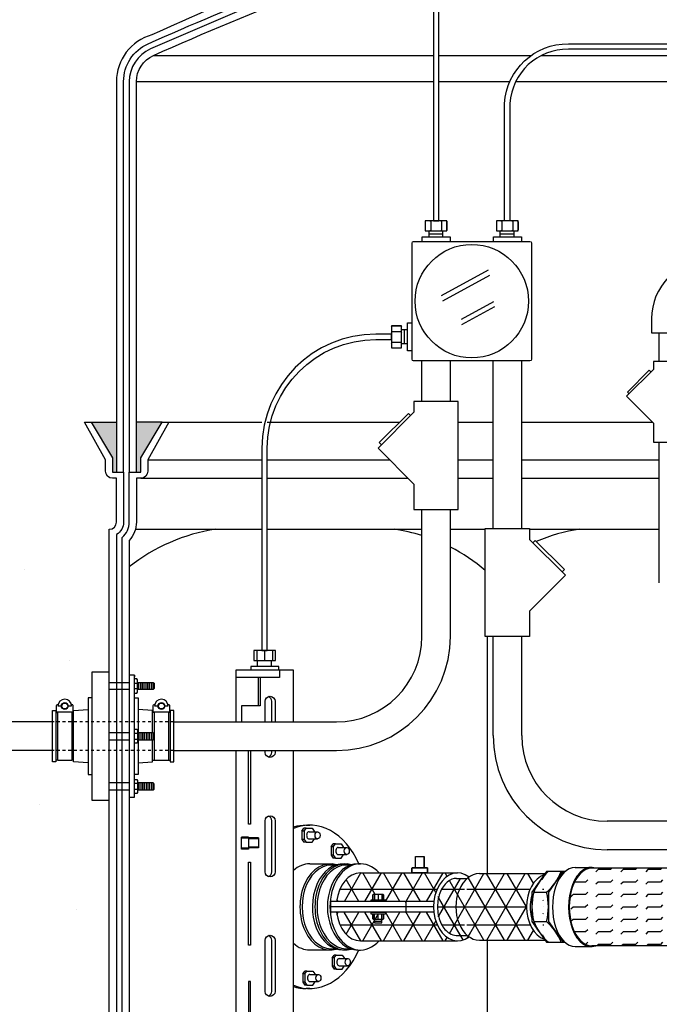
# Model space of a CAD drawing. Extents: x -169 to 6736, y -208 to 3022.
# Tile 583 of 656: x 6251 to 6273, y 925 to 960. Entities that reach past the tile are written whole.
import ezdxf

# ---------------------------------------------------------------- set-up
doc = ezdxf.new("R2010")
doc.units = 0
doc.header["$MEASUREMENT"] = 0
doc.header["$PDSIZE"] = 1
doc.linetypes.add('HIDDEN5', pattern=[0.05, 0.025, -0.025])
doc.layers.get('DEFPOINTS').update_dxf_attribs({"linetype": 'CONTINUOUS'})
for name, color, linetype in [('BOOT-2FRP', 1, 'CONTINUOUS'), ('BOOT-CONDUIT', 1, 'CONTINUOUS'), ('CONDUIT', 2, 'CONTINUOUS'), ('DIM', 3, 'CONTINUOUS'), ('FLEXHOSE-2', 3, 'CONTINUOUS'), ('FLEXHOSE-2-HATCH', 2, 'CONTINUOUS'), ('FRP-2', 2, 'CONTINUOUS'), ('FRP-2-HATCH', 1, 'CONTINUOUS'), ('FRP-CLAMSHELL-FITTING', 2, 'CONTINUOUS'), ('FRP-SUMP', 2, 'CONTINUOUS'), ('J-BOX', 2, 'CONTINUOUS'), ('PEAGRAVEL-HATCH', 3, 'CONTINUOUS'), ('PROBE', 2, 'CONTINUOUS')]:
    doc.layers.add(name, color=color, linetype=linetype)
doc.styles.add('SIMPLEX', font='simplex')
doc.dimstyles.new('DIM64', dxfattribs={"dimscale": 64, "dimtxt": 0.09375, "dimasz": 0.09375, "dimexe": 0.0625, "dimexo": 0.0625, "dimgap": 0.046875, "dimtad": 1, "dimdec": 4, "dimzin": 3, "dimdsep": 46, "dimlunit": 4, "dimtxsty": 'SIMPLEX', "dimcen": 0, "dimclrd": 256, "dimclre": 256, "dimclrt": 256, "dimadec": 0, "dimazin": 0, "dimtfac": 1, "dimtdec": 4, "dimtmove": 0, "dimatfit": 3, "dimfxl": 1, "dimfrac": 2, "dimtolj": 1, "dimtzin": 0, "dimarcsym": 0})

# ---------------------------------------------------------------- blocks, each defined once
blk = doc.blocks.new('*D61')
at = {"layer": 'DEFPOINTS', "color": 0, "transparency": 16777216}
for p in [(6443.911, 978.296), (5827.154, 978.015), (5827.154, 700.523)]:
    blk.add_point(p, dxfattribs=at)
at = {"layer": 'DIM', "lineweight": -2, "transparency": 16777216}
for p, q in [((6443.911, 974.296), (6443.911, 696.523)), ((5827.154, 974.015), (5827.154, 696.523)), ((6437.911, 700.523), (5833.154, 700.523))]:
    blk.add_line(p, q, dxfattribs=at)
at = {"layer": 'DIM', "transparency": 16777216}
for points in [[(5833.154, 701.523), (5833.154, 699.523), (5827.154, 700.523)], [(6437.911, 701.523), (6437.911, 699.523), (6443.911, 700.523)]]:
    blk.add_solid(points, dxfattribs=at)
at = {"layer": 'DIM', "transparency": 16777216, "insert": (6135.532, 708.095), "char_height": 6, "attachment_point": 5, "style": 'SIMPLEX'}
blk.add_mtext('\\A1;51\'-4 3/4" (F.V. TANK SLAB)', dxfattribs=at)

msp = doc.modelspace()

# ---------------------------------------------------------------- hatches: boundary and pattern name
at = {"layer": 'FLEXHOSE-2-HATCH', "linetype": 'Continuous'}
h = msp.add_hatch(dxfattribs=at)
h.set_pattern_fill('FLEX', color=256, scale=1.75, angle=180, style=0)
h.set_pattern_definition([(180, (6275.65737, 928.7775), (1e-13, -0.4375), [0.4375, -0.4375]), (225, (6275.21987, 928.7775), (1e-13, -0.4375), [0.109375, -0.399968, 0.109375, -0.618718])])
edge = h.paths.add_edge_path()
edge.add_ellipse((6276.44775, 928.77749), major_axis=(0, 1.388), ratio=0.56943366, start_angle=371.528606, end_angle=528.471394, ccw=False)
edge.add_line((6276.28979, 930.13749), (6270.62895, 930.13749))
edge.add_ellipse((6270.62895, 928.77749), major_axis=(0, -1.36), ratio=0.58361635, start_angle=180, end_angle=360)
edge.add_line((6270.62895, 927.41749), (6276.28979, 927.41749))
at = {"layer": 'FRP-2-HATCH', "linetype": 'Continuous'}
h = msp.add_hatch(dxfattribs=at)
h.set_pattern_fill('NET3', color=256, scale=5, style=0)
h.set_pattern_definition([(0, (6268.33233, 928.77845), (0, 0.625), []), (60, (6268.33233, 928.77845), (-0.541266, 0.3125), []), (120, (6268.33233, 928.77845), (-0.541266, -0.3125), [])])
edge = h.paths.add_edge_path()
edge.add_ellipse((6269.16003, 928.781), major_axis=(0, 1.16667), ratio=0.70945207, start_angle=14.059213, end_angle=166.284952, ccw=False)
edge.add_line((6268.95896, 929.91272), (6268.98347, 929.94767))
edge.add_line((6268.98347, 929.94767), (6266.68515, 929.94767))
edge.add_ellipse((6266.68515, 928.781), major_axis=(0, 1.16667), ratio=0.70945207, start_angle=0, end_angle=26.247007)
edge.add_ellipse((6266.68515, 928.781), major_axis=(0, 1.16667), ratio=0.70945207, start_angle=26.247007, end_angle=31.002708)
edge.add_ellipse((6266.68515, 928.781), major_axis=(0, 1.16667), ratio=0.70945207, start_angle=31.002708, end_angle=148.99727)
edge.add_ellipse((6266.68515, 928.781), major_axis=(0, 1.16667), ratio=0.70945207, start_angle=148.99727, end_angle=153.752993)
edge.add_ellipse((6266.68515, 928.781), major_axis=(0, 1.16667), ratio=0.70945207, start_angle=153.752993, end_angle=180)
edge.add_line((6266.68515, 927.61434), (6268.98731, 927.61434))
edge.add_line((6268.98731, 927.61434), (6268.96379, 927.6476))
edge = h.paths.add_edge_path()
edge.add_ellipse((6266.68515, 928.781), major_axis=(0, 1.16667), ratio=0.70945207, start_angle=31.002708, end_angle=148.99727, ccw=False)
edge.add_line((6266.25883, 929.781), (6265.87433, 929.781))
edge.add_spline(control_points=[(6265.87433, 929.781), (6265.76656, 929.781), (6265.65627, 929.73984), (6265.45027, 929.56363), (6265.35764, 929.42753), (6265.23534, 929.09633), (6265.20605, 928.90251), (6265.22375, 928.52223), (6265.27074, 928.33664), (6265.42052, 928.03518), (6265.52244, 927.92074), (6265.70963, 927.80468), (6265.79216, 927.78109), (6265.8739, 927.781)], knot_values=[0, 0, 0, 0, 0.54543794, 0.54543794, 1.09087589, 1.09087589, 1.63631383, 1.63631383, 2.18175177, 2.18175177, 2.72718971, 2.72718971, 3.14085187, 3.14085187, 3.14085187, 3.14085187], degree=3, periodic=0)
edge.add_line((6265.8739, 927.781), (6266.25883, 927.781))
edge = h.paths.add_edge_path()
edge.add_ellipse((6265.91837, 928.781), major_axis=(0, 1.19), ratio=0.70710692, start_angle=360, end_angle=440.934525, ccw=False)
edge.add_line((6265.90821, 929.971), (6262.50714, 929.971))
edge.add_ellipse((6262.50787, 928.781), major_axis=(0, -1.19), ratio=0.70710665, start_angle=180.049956, end_angle=260.934528)
edge.add_line((6261.67693, 928.9685), (6262.88739, 928.9685))
edge.add_line((6262.88739, 928.9685), (6262.88739, 929.031))
edge.add_line((6262.88739, 929.031), (6262.9473, 929.031))
edge.add_line((6262.9473, 929.031), (6262.9473, 929.20288))
edge.add_arc((6262.97855, 929.17944), 0.03906, 90, 143.130102, ccw=False)
edge.add_line((6262.97855, 929.2185), (6263.29105, 929.2185))
edge.add_arc((6263.29105, 929.17944), 0.03906, 36.869898, 90, ccw=False)
edge.add_line((6263.3223, 929.20288), (6263.3223, 929.031))
edge.add_line((6263.3223, 929.031), (6263.3848, 929.031))
edge.add_line((6263.3848, 929.031), (6263.3848, 928.9685))
edge.add_line((6263.3848, 928.9685), (6264.07692, 928.9685))
edge.add_arc((6264.07692, 928.93725), 0.03125, 0, 90, ccw=False)
edge.add_arc((6264.13942, 928.93725), 0.03125, 90, 180, ccw=False)
edge.add_line((6264.13942, 928.9685), (6265.08742, 928.9685))
h = msp.add_hatch(dxfattribs=at)
h.set_pattern_fill('NET3', color=256, scale=5, style=0)
h.set_pattern_definition([(0, (6268.33233, 928.77845), (0, 0.625), []), (60, (6268.33233, 928.77845), (-0.541266, 0.3125), []), (120, (6268.33233, 928.77845), (-0.541266, -0.3125), [])])
edge = h.paths.add_edge_path()
edge.add_ellipse((6265.91837, 928.781), major_axis=(0, 1.19), ratio=0.70710692, start_angle=459.065475, end_angle=568.440781, ccw=False)
edge.add_line((6265.08742, 928.5935), (6264.13942, 928.5935))
edge.add_arc((6264.13942, 928.62475), 0.03125, 180, 270, ccw=False)
edge.add_arc((6264.07692, 928.62475), 0.03125, -90, 0, ccw=False)
edge.add_line((6264.07692, 928.5935), (6263.3848, 928.5935))
edge.add_line((6263.3848, 928.5935), (6263.3848, 928.531))
edge.add_line((6263.3848, 928.531), (6263.1973, 928.531))
edge.add_arc((6263.1973, 928.39819), 0.13281, 90, 118.072487)
edge.add_arc((6263.0723, 928.39819), 0.13281, 61.927513, 118.072487)
edge.add_arc((6262.97855, 928.49194), 0.03906, 36.869898, 90)
edge.add_line((6262.97855, 928.531), (6262.88739, 928.531))
edge.add_line((6262.88739, 928.531), (6262.88739, 928.5935))
edge.add_line((6262.88739, 928.5935), (6261.67693, 928.5935))
edge.add_ellipse((6262.50787, 928.781), major_axis=(0, -1.19), ratio=0.70710665, start_angle=279.065472, end_angle=360)
edge.add_line((6262.50787, 927.591), (6265.92012, 927.591))
h.paths.add_polyline_path([(6263.2598, 928.3435), (6263.2598, 928.2185), (6263.0098, 928.2185), (6263.0098, 928.3435)], flags=16)
at = {"layer": 'FRP-SUMP'}
for points in [[(6253.95422, 945.77093), (6253.07077, 945.77093), (6253.82077, 944.52093), (6253.82077, 944.02093), (6253.95422, 944.02093)], [(6255.55422, 945.77093), (6254.65422, 945.77093), (6254.65422, 944.02093), (6254.80422, 944.02093), (6254.80422, 944.52093)]]:
    msp.add_hatch(color=256, dxfattribs=at).paths.add_polyline_path(points)
at = {"layer": 'PEAGRAVEL-HATCH'}
h = msp.add_hatch(dxfattribs=at)
h.set_pattern_fill('AR-SAND', color=256, scale=7.5, style=0)
h.set_pattern_definition([(37.5, (6236.003, 935.266), (-0.4725, 14.451), [0, -11.4, 0, -12.75, 0, -12.1875]), (7.5, (6236.003, 935.266), (13.273, 21.166), [0, -6.15, 0, -10.275, 0, -3.9375]), (327.5, (6226.778, 935.266), (23.356, 0.0424), [0, -3.75, 0, -13.5, 0, -17.625]), (317.5, (6226.778, 935.266), (22.546, 6.583), [0, -1.875, 0, -8.85, 0, -10.125])])
h.paths.add_polyline_path([(6253.95422, 957.71638, -0.33671624), (6255.19811, 959.35405, -0.00822165), (6259.40787, 961.19654), (6259.40961, 966.11406), (6236.00303, 966.11406), (6236.00303, 935.26579), (6251.70858, 935.26579), (6251.70858, 935.66298), (6251.84471, 935.66298), (6251.84471, 935.83262, -0.41421356), (6251.87596, 935.86444), (6251.8952, 935.86444, 0.35187469), (6251.9097, 935.87609, 2.48870246), (6251.88877, 935.82484), (6251.90411, 935.82484, -0.89681203), (6252.37371, 935.87609, 0.3518816), (6252.38821, 935.86444), (6252.40688, 935.86444, -0.41421372), (6252.43871, 935.83319), (6252.43871, 935.66211), (6252.96172, 935.69869), (6252.96172, 936.11157), (6253.08547, 936.11157), (6253.08547, 937.00876), (6253.70422, 937.00876), (6253.70422, 942.02093, 0.41421356), (6253.95422, 942.27093), (6253.95422, 943.80734), (6253.82077, 943.80734, -0.41421356), (6253.57077, 944.05734), (6253.57077, 944.45569), (6252.83424, 945.77093), (6253.07077, 945.77093), (6253.95422, 945.77093)])
h = msp.add_hatch(dxfattribs=at)
h.set_pattern_fill('AR-SAND', color=256, scale=7.5, style=0)
h.set_pattern_definition([(37.5, (6216.654, 915.523), (-0.4725, 14.4512), [0, -11.4, 0, -12.75, 0, -12.1875]), (7.5, (6216.654, 915.523), (13.273, 21.166), [0, -6.15, 0, -10.275, 0, -3.9375]), (327.5, (6207.429, 915.523), (23.356, 0.0424), [0, -3.75, 0, -13.5, 0, -17.625]), (317.5, (6207.43, 915.523), (22.546, 6.5826), [0, -1.875, 0, -8.85, 0, -10.125])])
h.paths.add_polyline_path([(6253.70422, 932.52282), (6253.08547, 932.52282), (6253.08547, 933.42001), (6252.96172, 933.42001), (6252.96172, 933.8329), (6252.38921, 933.87293), (6252.38921, 933.91464), (6251.83233, 933.91464), (6251.83233, 933.8686), (6251.70858, 933.8686), (6251.70858, 934.26579), (6216.65422, 934.26579), (6216.65422, 916.52404), (6216.90422, 916.52404, 0.41421356), (6217.55342, 915.87484), (6217.55342, 915.52328), (6219.15422, 915.52328), (6220.15422, 917.52328), (6225.15422, 917.52328), (6226.15422, 915.52328), (6239.15422, 915.52328), (6240.15422, 917.52328), (6245.15422, 917.52328), (6246.15422, 915.52328), (6253.95422, 915.52328), (6253.95422, 919.80969), (6253.82077, 919.80969, -0.41421356), (6253.57077, 920.05969), (6253.57077, 920.45804), (6252.83424, 921.77328), (6253.07077, 921.77328), (6253.95422, 921.77324), (6253.95422, 922.77324, 0.41421356), (6253.70422, 923.02324)])

# ---------------------------------------------------------------- linework, layer by layer
at = {"layer": 'BOOT-2FRP', "color": 7, "linetype": 'Continuous'}
for p, q in [((6260.45929, 931.43658), (6260.53051, 931.53727)), ((6260.45929, 931.43658), (6260.45929, 931.14568)), ((6260.53582, 931.43658), (6260.45929, 931.43658)), ((6260.60704, 931.53727), (6260.53051, 931.53727)), ((6260.53582, 931.43658), (6260.60704, 931.53727)), ((6260.53582, 931.43658), (6260.53582, 931.14568)), ((6260.60704, 931.53727), (6260.81273, 931.53727)), ((6260.70987, 931.41488), (6261.00888, 931.41488)), ((6260.81273, 931.53727), (6260.88391, 931.43658)), ((6260.88391, 931.43658), (6260.88391, 931.41488)), ((6260.45929, 931.14568), (6260.53051, 931.04499)), ((6260.53582, 931.14568), (6260.45929, 931.14568)), ((6260.60704, 931.04499), (6260.53051, 931.04499)), ((6260.53582, 931.14568), (6260.60704, 931.04499)), ((6260.60704, 931.04499), (6260.81273, 931.04499)), ((6260.70987, 931.16738), (6261.00888, 931.16738)), ((6260.81273, 931.04499), (6260.88391, 931.14568)), ((6260.88391, 931.16738), (6260.88391, 931.14568)), ((6261.48308, 930.88682), (6261.5543, 930.98751)), ((6261.48308, 930.88682), (6261.48308, 930.59593)), ((6261.55961, 930.88682), (6261.48308, 930.88682)), ((6261.63083, 930.98751), (6261.5543, 930.98751)), ((6261.55961, 930.88682), (6261.63083, 930.98751)), ((6261.55961, 930.88682), (6261.55961, 930.59593)), ((6261.63083, 930.98751), (6261.83653, 930.98751)), ((6261.73366, 930.86512), (6262.03268, 930.86512)), ((6261.83653, 930.98751), (6261.9077, 930.88682)), ((6261.9077, 930.88682), (6261.9077, 930.86512)), ((6261.48308, 930.59593), (6261.5543, 930.49524)), ((6261.55961, 930.59593), (6261.48308, 930.59593)), ((6261.63083, 930.49524), (6261.5543, 930.49524)), ((6261.55961, 930.59593), (6261.63083, 930.49524)), ((6261.63083, 930.49524), (6261.83653, 930.49524)), ((6261.73366, 930.61762), (6262.03268, 930.61762)), ((6261.83653, 930.49524), (6261.9077, 930.59593)), ((6261.9077, 930.61762), (6261.9077, 930.59593)), ((6261.51585, 926.99015), (6261.58707, 927.09084)), ((6261.51585, 926.99015), (6261.51585, 926.69926)), ((6261.59239, 926.99015), (6261.51585, 926.99015)), ((6261.66361, 927.09084), (6261.58707, 927.09084)), ((6261.59239, 926.99015), (6261.66361, 927.09084)), ((6261.59239, 926.99015), (6261.59239, 926.69926)), ((6261.66361, 927.09084), (6261.8693, 927.09084)), ((6261.76643, 926.96846), (6262.06545, 926.96846)), ((6261.8693, 927.09084), (6261.94048, 926.99015)), ((6261.94048, 926.99015), (6261.94048, 926.96846)), ((6260.4887, 926.43284), (6260.55992, 926.53353)), ((6260.63645, 926.53353), (6260.55992, 926.53353)), ((6260.56523, 926.43284), (6260.63645, 926.53353)), ((6260.63645, 926.53353), (6260.84214, 926.53353)), ((6260.84214, 926.53353), (6260.91332, 926.43284)), ((6261.51585, 926.69926), (6261.58707, 926.59857)), ((6261.59239, 926.69926), (6261.51585, 926.69926)), ((6261.66361, 926.59857), (6261.58707, 926.59857)), ((6261.59239, 926.69926), (6261.66361, 926.59857)), ((6261.66361, 926.59857), (6261.8693, 926.59857)), ((6261.76643, 926.72096), (6262.06545, 926.72096)), ((6261.8693, 926.59857), (6261.94048, 926.69926)), ((6261.94048, 926.72096), (6261.94048, 926.69926)), ((6260.4887, 926.43284), (6260.4887, 926.14194)), ((6260.56523, 926.43284), (6260.4887, 926.43284)), ((6260.56523, 926.43284), (6260.56523, 926.14194)), ((6260.73928, 926.41114), (6261.0383, 926.41114)), ((6260.91332, 926.43284), (6260.91332, 926.41114)), ((6260.4887, 926.14194), (6260.55992, 926.04125)), ((6260.56523, 926.14194), (6260.4887, 926.14194)), ((6260.63645, 926.04125), (6260.55992, 926.04125)), ((6260.56523, 926.14194), (6260.63645, 926.04125)), ((6260.63645, 926.04125), (6260.84214, 926.04125)), ((6260.73928, 926.16364), (6261.0383, 926.16364)), ((6260.84214, 926.04125), (6260.91332, 926.14194)), ((6260.91332, 926.16364), (6260.91332, 926.14194))]:
    msp.add_line(p, q, dxfattribs=at)
at = {"layer": 'BOOT-2FRP', "linetype": 'Continuous'}
for p, q in [((6260.60648, 931.64517), (6260.73928, 931.64517)), ((6260.73584, 930.29132), (6261.45782, 930.29132)), ((6260.73584, 927.27069), (6261.45782, 927.27069)), ((6262.42037, 927.26967), (6262.50787, 927.26967)), ((6260.7324, 925.91684), (6260.60303, 925.91684))]:
    msp.add_line(p, q, dxfattribs=at)
for centre, major_axis, ratio, start_param, end_param in [((6260.73584, 928.781), (0.00344, 2.86417), 0.70615026, -1.01483802, 0.28783639), ((6260.60647, 928.781), (0.00344, 2.86417), 0.70615026, 0, 0.22175703), ((6261.45782, 928.781), (0, 1.51031), 0.70710678, -0.20471317, 3.34789485), ((6261.89534, 928.781), (0, 1.51031), 0.70710689, -0.0409799, 3.14159265), ((6261.98284, 928.781), (0, 1.51031), 0.70710689, -0.20469982, 3.34629248), ((6262.50787, 928.781), (0, 1.51134), 0.70651957, -0.66424412, 3.80583629), ((6260.73584, 928.781), (0, 1.51031), 0.70710678, 0, 0.56395379), ((6262.42037, 928.781), (0, -1.51134), 0.70651957, 3.14159265, 6.28318531), ((6260.73584, 928.781), (0, 1.51031), 0.70710678, 2.57763886, 3.14159265), ((6260.73584, 928.781), (0.00344, 2.86417), 0.70615026, 2.8571582, 4.15817817), ((6260.60647, 928.781), (0.00344, 2.86417), 0.70615026, 2.92323756, 3.14328902)]:
    msp.add_ellipse(centre, major_axis=major_axis, ratio=ratio, start_param=start_param, end_param=end_param, dxfattribs=at)
at = {"layer": 'BOOT-2FRP', "color": 7, "linetype": 'Continuous'}
for centre, major_axis, ratio, start_param, end_param in [((6260.70987, 931.29113), (0, -0.12375), 0.70638848, 3.14159265, 6.28318531), ((6261.73366, 930.74137), (0, -0.12375), 0.70638848, 3.14159265, 6.28318531), ((6261.50157, 928.781), (0, 1.46824), 0.70710667, -0.11324487, 3.25483752), ((6262.0266, 928.781), (0, 1.46824), 0.70710667, -0.11149971, 3.25309237), ((6261.76643, 926.84471), (0, -0.12375), 0.70638848, 3.14159265, 6.28318531), ((6260.73928, 926.28739), (0, -0.12375), 0.70638848, 3.14159265, 6.28318531)]:
    msp.add_ellipse(centre, major_axis=major_axis, ratio=ratio, start_param=start_param, end_param=end_param, dxfattribs=at)
for centre in [(6261.00888, 931.29113), (6262.03268, 930.74137), (6262.06545, 926.84471), (6261.0383, 926.28739)]:
    msp.add_ellipse(centre, major_axis=(0, 0.12375), ratio=0.70638848, dxfattribs=at)
at = {"layer": 'BOOT-CONDUIT', "color": 7}
for p, q in [((6253.70422, 936.65122), (6254.40422, 936.65122)), ((6254.58718, 936.62686), (6254.69311, 936.62686)), ((6254.40422, 936.40372), (6253.70422, 936.40372)), ((6254.69311, 936.42787), (6254.58718, 936.42787)), ((6254.40422, 934.88944), (6253.70422, 934.88944)), ((6254.69311, 934.86529), (6254.58718, 934.86529)), ((6253.70422, 934.64194), (6254.40422, 934.64194)), ((6254.58718, 934.6663), (6254.69311, 934.6663)), ((6254.40422, 933.12786), (6253.70422, 933.12786)), ((6254.69311, 933.10371), (6254.58718, 933.10371)), ((6253.70422, 932.88036), (6254.40422, 932.88036)), ((6254.58718, 932.90472), (6254.69311, 932.90472))]:
    msp.add_line(p, q, dxfattribs=at)
at = {"layer": 'BOOT-CONDUIT', "color": 8}
for p, q in [((6254.74216, 936.40362), (6254.74216, 936.65112)), ((6254.80466, 936.40362), (6254.80466, 936.65112)), ((6254.86716, 936.40362), (6254.86716, 936.65112)), ((6254.92966, 936.40362), (6254.92966, 936.65112)), ((6254.99216, 936.40362), (6254.99216, 936.65112)), ((6255.05466, 936.40362), (6255.05466, 936.65112)), ((6255.11716, 936.40362), (6255.11716, 936.65112)), ((6255.17966, 936.40362), (6255.17966, 936.65112)), ((6255.24216, 936.40362), (6255.24216, 936.65112)), ((6254.74216, 934.88954), (6254.74216, 934.64204)), ((6254.80466, 934.88954), (6254.80466, 934.64204)), ((6254.86716, 934.88954), (6254.86716, 934.64204)), ((6254.92966, 934.88954), (6254.92966, 934.64204)), ((6254.99216, 934.88954), (6254.99216, 934.64204)), ((6255.05466, 934.88954), (6255.05466, 934.64204)), ((6255.11716, 934.88954), (6255.11716, 934.64204)), ((6255.17966, 934.88954), (6255.17966, 934.64204)), ((6255.24216, 934.88954), (6255.24216, 934.64204)), ((6254.74216, 933.12797), (6254.74216, 932.88047)), ((6254.80466, 933.12797), (6254.80466, 932.88047)), ((6254.86716, 933.12797), (6254.86716, 932.88047)), ((6254.92966, 933.12797), (6254.92966, 932.88047)), ((6254.99216, 933.12797), (6254.99216, 932.88047)), ((6255.05466, 933.12797), (6255.05466, 932.88047)), ((6255.11716, 933.12797), (6255.11716, 932.88047)), ((6255.17966, 933.12797), (6255.17966, 932.88047)), ((6255.24216, 933.12797), (6255.24216, 932.88047))]:
    msp.add_line(p, q, dxfattribs=at)
at = {"layer": 'BOOT-CONDUIT', "linetype": 'Continuous'}
for p, q in [((6251.83233, 935.6011), (6251.89421, 935.6011)), ((6252.38921, 935.6011), (6252.45108, 935.6011)), ((6255.28344, 935.6011), (6255.22157, 935.6011)), ((6255.84032, 935.6011), (6255.77844, 935.6011)), ((6251.89421, 933.93048), (6251.83233, 933.93048)), ((6252.45108, 933.93048), (6252.38921, 933.93048)), ((6255.22157, 933.93048), (6255.28344, 933.93048)), ((6255.77844, 933.93048), (6255.84032, 933.93048))]:
    msp.add_line(p, q, dxfattribs=at)
for points in [[(6253.70422, 932.52282), (6253.70422, 937.00876), (6253.08547, 937.00876), (6253.08547, 932.52282)], [(6251.70858, 933.8686), (6251.70858, 935.66298), (6251.83233, 935.66298), (6251.83233, 935.6011), (6251.83233, 933.93048), (6251.83233, 933.8686)], [(6255.84032, 933.8686), (6255.96407, 933.8686), (6255.96407, 935.66298), (6255.84032, 935.66298), (6255.84032, 935.6011), (6255.84032, 933.93048)]]:
    msp.add_lwpolyline(points, close=True, dxfattribs=at)
at = {"layer": 'BOOT-CONDUIT'}
msp.add_lwpolyline([(6254.58718, 936.90432), (6254.40422, 936.90432), (6254.40422, 932.62752), (6254.58718, 932.62752), (6254.58718, 936.90432), (6254.58718, 936.84888)], dxfattribs=at)
at = {"layer": 'BOOT-CONDUIT', "color": 7}
for points in [[(6254.58718, 936.27988), (6254.67396, 936.27988), (6254.69311, 936.31303), (6254.69311, 936.7417), (6254.67396, 936.77486), (6254.58718, 936.77486)], [(6254.69311, 936.65112), (6255.24216, 936.65112), (6255.2731, 936.62018), (6255.2731, 936.43456), (6255.27038, 936.43184), (6255.24216, 936.40362), (6254.69311, 936.40362)], [(6252.38921, 935.61694), (6252.38921, 933.91464), (6251.89421, 933.91464), (6251.89421, 935.61694)], [(6255.77844, 935.61694), (6255.77844, 933.91464), (6255.28344, 933.91464), (6255.28344, 935.61694)], [(6254.58718, 935.01328), (6254.67396, 935.01328), (6254.69311, 934.98013), (6254.69311, 934.55146), (6254.67396, 934.5183), (6254.58718, 934.5183)], [(6254.69311, 934.64204), (6255.24216, 934.64204), (6255.2731, 934.67298), (6255.2731, 934.8586), (6255.27038, 934.86132), (6255.24216, 934.88954), (6254.69311, 934.88954)], [(6254.58718, 933.25171), (6254.67396, 933.25171), (6254.69311, 933.21855), (6254.69311, 932.78988), (6254.67396, 932.75672), (6254.58718, 932.75672)], [(6254.69311, 932.88047), (6255.24216, 932.88047), (6255.2731, 932.9114), (6255.2731, 933.09703), (6255.27038, 933.09975), (6255.24216, 933.12797), (6254.69311, 933.12797)]]:
    msp.add_lwpolyline(points, dxfattribs=at)
for points in [[(6251.9097, 935.87609, -0.35187184), (6251.8952, 935.86444), (6251.87596, 935.86444, 0.41421356), (6251.84471, 935.83262), (6251.84471, 935.64819, 0.41421356), (6251.87653, 935.61694), (6252.40746, 935.61694, 0.41421341), (6252.43871, 935.64877), (6252.43871, 935.83319, 0.41421372), (6252.40688, 935.86444), (6252.38821, 935.86444, -0.35188198), (6252.37371, 935.87609)], [(6252.26051, 935.82484), (6252.37931, 935.82484, 1), (6251.90411, 935.82484), (6252.02291, 935.82484)], [(6255.29894, 935.87609, -0.35187184), (6255.28443, 935.86444), (6255.26519, 935.86444, 0.41421356), (6255.23394, 935.83262), (6255.23394, 935.64819, 0.41421356), (6255.26577, 935.61694), (6255.79669, 935.61694, 0.41421341), (6255.82794, 935.64877), (6255.82794, 935.83319, 0.41421372), (6255.79611, 935.86444), (6255.77745, 935.86444, -0.35188198), (6255.76295, 935.87609)], [(6255.64974, 935.82484), (6255.76854, 935.82484, 1), (6255.29334, 935.82484), (6255.41214, 935.82484)]]:
    msp.add_lwpolyline(points, format="xyb", dxfattribs=at)
at = {"layer": 'BOOT-CONDUIT', "linetype": 'Continuous'}
for points in [[(6253.08547, 936.11157), (6252.96172, 936.11157), (6252.96172, 933.42001), (6253.08547, 933.42001)], [(6254.58718, 936.11157), (6254.71093, 936.11157), (6254.71093, 934.88954)], [(6252.96172, 933.8329), (6252.45108, 933.8686), (6252.45108, 935.6011), (6252.45108, 935.66298), (6252.96172, 935.69869)], [(6255.22157, 934.88954), (6255.22157, 935.6011), (6255.22157, 935.66298), (6254.71093, 935.69869)], [(6254.71093, 934.64204), (6254.71093, 933.42001), (6254.58718, 933.42001)], [(6254.71093, 933.8329), (6255.22157, 933.8686), (6255.22157, 934.64204)]]:
    msp.add_lwpolyline(points, dxfattribs=at)
at = {"layer": 'BOOT-CONDUIT', "color": 7}
for centre in [(6252.14171, 935.82484), (6255.53094, 935.82484)]:
    msp.add_circle(centre, 0.1188, dxfattribs=at)
at = {"layer": 'BOOT-CONDUIT', "color": 8}
for centre in [(6252.14171, 935.82484), (6255.53094, 935.82484)]:
    msp.add_circle(centre, 0.10296, dxfattribs=at)
at = {"layer": 'CONDUIT'}
for p, q in [((6272.99309, 947.90737), (6272.99309, 948.90737)), ((6264.66602, 946.49656), (6264.66602, 947.92347)), ((6265.66602, 946.49656), (6265.66602, 947.92347)), ((6267.16639, 942.04211), (6267.16639, 947.92347)), ((6268.16639, 942.04211), (6268.16639, 947.92347)), ((6272.99309, 940.1471), (6272.99309, 945.07395)), ((6264.66602, 938.26579), (6264.66602, 942.71867)), ((6265.66602, 938.26579), (6265.66602, 942.71867)), ((6267.16639, 934.78617), (6267.16639, 938.26422)), ((6268.16639, 934.78617), (6268.16639, 938.26422)), ((6251.70858, 935.26579), (6216.65422, 935.26579)), ((6255.96407, 935.26579), (6261.66602, 935.26579)), ((6251.70858, 934.26579), (6216.65422, 934.26579)), ((6255.96407, 934.26579), (6261.66602, 934.26579)), ((6278.95001, 931.78617), (6271.16639, 931.78617)), ((6278.51257, 930.78617), (6271.16639, 930.78617))]:
    msp.add_line(p, q, dxfattribs=at)
at = {"layer": 'CONDUIT', "color": 8, "linetype": 'HIDDEN5'}
for p, q in [((6255.96407, 935.26579), (6251.70858, 935.26579)), ((6255.96407, 934.26579), (6251.70858, 934.26579))]:
    msp.add_line(p, q, dxfattribs=at)
at = {"layer": 'CONDUIT'}
msp.add_lwpolyline([(6272.72053, 948.90737), (6274.02053, 948.90737), (6274.02053, 949.40737, -0.19891163), (6274.2402, 949.9377), (6274.59375, 950.29125), (6273.67451, 951.21049), (6273.32096, 950.85693, 0.19891237), (6272.72053, 949.40866), (6272.72053, 948.90737)], format="xyb", dxfattribs=at)
for points in [[(6272.78718, 947.62631), (6271.84434, 946.68347), (6272.78718, 945.74064), (6272.78718, 945.07395), (6273.95388, 945.07395), (6273.95388, 947.90737), (6272.78718, 947.90737)], [(6264.38822, 946.12182), (6263.1311, 944.8647), (6264.38822, 943.60759), (6264.38822, 942.71867), (6265.94382, 942.71867), (6265.94382, 946.49656), (6264.38822, 946.49656)], [(6268.44419, 941.66737), (6269.70131, 940.41025), (6268.44419, 939.15313), (6268.44419, 938.26422), (6266.88859, 938.26422), (6266.88859, 942.04211), (6268.44419, 942.04211)]]:
    msp.add_lwpolyline(points, close=True, dxfattribs=at)
for points in [[(6272.69879, 947.53792), (6272.63986, 947.59685), (6271.8738, 946.83079), (6271.93273, 946.77186)], [(6264.27036, 946.00397), (6264.19179, 946.08254), (6263.17038, 945.06113), (6263.24895, 944.98256)], [(6268.56205, 941.54951), (6268.64061, 941.62808), (6269.66202, 940.60667), (6269.58345, 940.5281)]]:
    msp.add_lwpolyline(points, dxfattribs=at)
for centre, radius, start, end in [((6261.66602, 938.26579), 4, 270, 0), ((6261.66602, 938.26579), 3, 270, 0), ((6271.16639, 934.78617), 4, 180, 270), ((6271.16639, 934.78617), 3, 180, 270)]:
    msp.add_arc(centre, radius, start, end, dxfattribs=at)
at = {"layer": 'FLEXHOSE-2', "linetype": 'Continuous'}
for p, q in [((6270.03804, 930.1655), (6270.60351, 930.1655)), ((6276.28979, 930.13749), (6270.62895, 930.13749)), ((6270.03804, 927.38949), (6270.60351, 927.38949)), ((6276.28979, 927.41749), (6270.62895, 927.41749))]:
    msp.add_line(p, q, dxfattribs=at)
at = {"layer": 'FLEXHOSE-2', "color": 7, "linetype": 'Continuous'}
for p, q in [((6268.58846, 929.29522), (6269.04159, 929.29522)), ((6268.58846, 928.26679), (6269.04159, 928.26679))]:
    msp.add_line(p, q, dxfattribs=at)
at = {"layer": 'FLEXHOSE-2', "linetype": 'Continuous'}
for points in [[(6269.61402, 930.02243), (6269.03589, 930.02243), (6268.52596, 929.29522), (6268.52596, 928.26679), (6269.04017, 927.53958), (6269.61831, 927.53958)], [(6269.68855, 930.02243), (6269.61402, 930.02243), (6269.10409, 929.29522), (6269.10409, 928.26679), (6269.61831, 927.53958), (6269.68056, 927.53958)]]:
    msp.add_lwpolyline(points, dxfattribs=at)
at = {"layer": 'FLEXHOSE-2', "color": 7, "linetype": 'Continuous'}
for centre, radius, start, end in [((6270.38991, 928.57441), 1.94031, 131.730289, 158.19215), ((6267.75007, 930.74325), 1.94031, 311.730289, 338.19215), ((6270.67255, 928.781), 2.14659, 166.140032, 193.859968), ((6266.9575, 928.781), 2.14659, 346.140032, 13.859968), ((6270.40082, 929.00292), 1.95616, 202.105494, 228.423286), ((6267.76762, 926.82054), 1.92734, 21.905113, 48.623666)]:
    msp.add_arc(centre, radius, start, end, dxfattribs=at)
at = {"layer": 'FLEXHOSE-2', "linetype": 'Continuous'}
for centre, major_axis, ratio, start_param, end_param in [((6270.03804, 928.77749), (0, -1.388), 0.56943366, 3.14159265, 6.28318531), ((6270.60351, 928.77749), (0, 1.388), 0.56943366, -0.20121212, 3.34280478), ((6270.62895, 928.77749), (0, -1.36), 0.58361635, 3.14159265, 6.28318531)]:
    msp.add_ellipse(centre, major_axis=major_axis, ratio=ratio, start_param=start_param, end_param=end_param, dxfattribs=at)
at = {"layer": 'FRP-2', "linetype": 'Continuous'}
for p, q in [((6265.87433, 929.781), (6266.25883, 929.781)), ((6266.68515, 929.94767), (6268.98347, 929.94767)), ((6265.8739, 927.781), (6266.25883, 927.781)), ((6266.68515, 927.61434), (6268.98731, 927.61434))]:
    msp.add_line(p, q, dxfattribs=at)
for centre, major_axis, start_param, end_param in [((6266.68515, 928.781), (0, -1.16667), 3.14159265, 6.28318531), ((6269.16003, 928.781), (0, 1.16667), 0.24537956, 2.90221992)]:
    msp.add_ellipse(centre, major_axis=major_axis, ratio=0.70945207, start_param=start_param, end_param=end_param, dxfattribs=at)
for points, knots in [([(6265.87433, 929.781), (6265.76656, 929.781), (6265.65627, 929.73984), (6265.45027, 929.56363), (6265.35764, 929.42753), (6265.23534, 929.09633), (6265.20605, 928.90251), (6265.22375, 928.52223), (6265.27074, 928.33664), (6265.42052, 928.03518), (6265.52244, 927.92074), (6265.70977, 927.80459), (6265.79245, 927.781), (6265.87433, 927.781)], [0, 0, 0, 0, 0.54543794, 0.54543794, 1.09087589, 1.09087589, 1.63631383, 1.63631383, 2.18175177, 2.18175177, 2.72718971, 2.72718971, 3.14159265, 3.14159265, 3.14159265, 3.14159265]), ([(6268.52596, 929.20786), (6268.51588, 929.17548), (6268.50694, 929.14228), (6268.45065, 928.89495), (6268.45144, 928.65688), (6268.50861, 928.41353), (6268.51681, 928.38346), (6268.52596, 928.35408)], [1.16037161, 1.16037161, 1.16037161, 1.16037161, 1.26035978, 1.26035978, 1.89053967, 1.89053967, 1.981276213, 1.981276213, 1.981276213, 1.981276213])]:
    msp.add_open_spline(points, degree=3, knots=knots, dxfattribs=at)
for points in [[(6268.75283, 929.61876), (6268.70202, 929.56383), (6268.65554, 929.49759), (6268.61548, 929.42289)], [(6268.61318, 928.14344), (6268.65578, 928.06322), (6268.70575, 927.99261), (6268.76053, 927.93505)]]:
    msp.add_open_spline(points, degree=3, dxfattribs=at)
at = {"layer": 'FRP-2-HATCH', "linetype": 'Continuous'}
for p, q in [((6261.89534, 930.29132), (6261.98284, 930.29132)), ((6262.42037, 930.29234), (6262.50787, 930.29234)), ((6262.50787, 929.971), (6265.20569, 929.971)), ((6261.89534, 927.27069), (6261.98284, 927.27069))]:
    msp.add_line(p, q, dxfattribs=at)
at = {"layer": 'FRP-CLAMSHELL-FITTING', "color": 7}
for p, q in [((6264.44245, 930.15188), (6264.4427, 930.5467)), ((6264.44245, 930.15188), (6264.4427, 930.5467)), ((6264.4427, 930.54677), (6264.74238, 930.54677)), ((6263.29105, 929.2185), (6262.97855, 929.2185)), ((6263.29105, 929.2185), (6262.97855, 929.2185)), ((6263.0098, 929.20288), (6263.0098, 929.031)), ((6263.0098, 929.20288), (6263.0098, 929.031)), ((6263.1348, 929.20288), (6263.1348, 929.031)), ((6263.1348, 929.20288), (6263.1348, 929.031)), ((6263.2598, 929.20288), (6263.2598, 929.031)), ((6263.2598, 929.20288), (6263.2598, 929.031)), ((6262.9473, 928.35913), (6262.9473, 928.51538)), ((6263.29105, 928.531), (6262.97855, 928.531)), ((6263.29105, 928.531), (6262.97855, 928.531)), ((6263.29105, 928.3435), (6262.97855, 928.3435)), ((6263.0098, 928.35913), (6263.0098, 928.51538)), ((6263.0098, 928.35913), (6263.0098, 928.51538)), ((6263.1348, 928.35913), (6263.1348, 928.51538)), ((6263.1348, 928.35913), (6263.1348, 928.51538)), ((6263.2598, 928.35913), (6263.2598, 928.51538)), ((6263.2598, 928.35913), (6263.2598, 928.51538))]:
    msp.add_line(p, q, dxfattribs=at)
at = {"layer": 'FRP-CLAMSHELL-FITTING', "linetype": 'Continuous'}
for p, q in [((6262.50714, 929.971), (6265.91837, 929.971)), ((6261.45652, 928.93725), (6261.45652, 928.62475)), ((6264.07692, 928.9685), (6261.48777, 928.9685)), ((6264.10817, 928.93725), (6264.10817, 928.62475)), ((6265.08742, 928.9685), (6264.13942, 928.9685)), ((6265.07691, 928.781), (6261.45652, 928.781)), ((6264.07692, 928.5935), (6261.48777, 928.5935)), ((6265.08742, 928.5935), (6264.13942, 928.5935)), ((6262.50787, 927.591), (6265.91837, 927.591))]:
    msp.add_line(p, q, dxfattribs=at)
at = {"layer": 'FRP-CLAMSHELL-FITTING', "color": 7}
for points in [[(6264.74238, 930.54598), (6264.74238, 930.15188)], [(6264.31933, 930.14423), (6264.32691, 930.15192), (6264.31933, 930.14423), (6264.31933, 929.971), (6264.86561, 929.971), (6264.86561, 930.1443), (6264.85791, 930.15188), (6264.32687, 930.15188), (6264.85791, 930.15188), (6264.86561, 930.1443), (6264.86561, 929.971), (6264.31933, 929.971)], [(6262.88739, 928.9685), (6262.88739, 929.031), (6263.3848, 929.031), (6263.3848, 928.9685)], [(6262.88739, 928.531), (6262.88739, 928.5935), (6263.3848, 928.5935), (6263.3848, 928.531)]]:
    msp.add_lwpolyline(points, close=True, dxfattribs=at)
for points in [[(6263.3223, 929.20288), (6263.3223, 929.031), (6263.3223, 929.20288, 0.5), (6263.2598, 929.20288, 0.25), (6263.1348, 929.20288, 0.25), (6263.0098, 929.20288, 0.5), (6262.9473, 929.20288), (6262.9473, 929.031), (6262.9473, 929.20288)], [(6263.3223, 928.51538), (6263.3223, 928.35913), (6263.3223, 928.51538, 0.5), (6263.2598, 928.51538, 0.25), (6263.1348, 928.51538, 0.25), (6263.0098, 928.51538, 0.5), (6262.9473, 928.51538), (6262.9473, 928.35913, 0.5), (6263.0098, 928.35913, 0.25), (6263.1348, 928.35913, 0.25), (6263.2598, 928.35913, 0.5), (6263.3223, 928.35913)]]:
    msp.add_lwpolyline(points, format="xyb", dxfattribs=at)
msp.add_lwpolyline([(6263.0098, 928.3435), (6263.0098, 928.2185), (6263.2598, 928.2185), (6263.2598, 928.3435)], dxfattribs=at)
at = {"layer": 'FRP-CLAMSHELL-FITTING', "color": 7, "linetype": 'Continuous'}
msp.add_lwpolyline([(6263.0098, 928.27749), (6263.2598, 928.28186)], dxfattribs=at)
msp.add_lwpolyline([(6263.0098, 928.27749), (6263.2598, 928.28186)], dxfattribs=at)
at = {"layer": 'FRP-CLAMSHELL-FITTING', "linetype": 'Continuous'}
for centre, start, end in [((6261.48777, 928.93725), 90, 180), ((6264.07692, 928.93725), 360, 90), ((6264.13942, 928.93725), 90, 180), ((6261.48777, 928.62475), 180, 270), ((6264.07692, 928.62475), 270, 0), ((6264.13942, 928.62475), 180, 270)]:
    msp.add_arc(centre, 0.03125, start, end, dxfattribs=at)
at = {"layer": 'FRP-CLAMSHELL-FITTING', "color": 7}
for centre, radius, start, end in [((6262.97855, 929.17944), 0.03906, 36.869898, 143.130102), ((6263.0723, 929.08569), 0.13281, 61.927513, 118.072487), ((6263.1973, 929.08569), 0.13281, 61.927513, 118.072487), ((6263.29105, 929.17944), 0.03906, 36.869898, 143.130102), ((6262.97855, 928.49194), 0.03906, 36.869898, 143.130102), ((6263.0723, 928.39819), 0.13281, 61.927513, 118.072487), ((6263.1973, 928.39819), 0.13281, 61.927513, 118.072487), ((6263.29105, 928.49194), 0.03906, 36.869898, 143.130102)]:
    msp.add_arc(centre, radius, start, end, dxfattribs=at)
at = {"layer": 'FRP-CLAMSHELL-FITTING', "linetype": 'Continuous'}
for centre, ratio, start_param, end_param in [((6262.50787, 928.781), 0.70710665, -0.00087189, 1.41257399), ((6265.91837, 928.781), 0.70710692, -0.49638527, 3.63797792), ((6262.50787, 928.781), 0.70710665, 1.72901866, 3.14159265)]:
    msp.add_ellipse(centre, major_axis=(0, 1.19), ratio=ratio, start_param=start_param, end_param=end_param, dxfattribs=at)
at = {"layer": 'FRP-SUMP', "color": 7, "linetype": 'Continuous'}
for p, q in [((6255.24922, 958.63069), (6265.07731, 958.63069)), ((6265.26481, 958.63069), (6268.49647, 958.63069)), ((6268.85661, 958.63069), (6282.30945, 958.63069)), ((6254.65422, 957.71638), (6265.07731, 957.71638)), ((6265.26481, 957.71638), (6267.7519, 957.71638)), ((6267.95841, 957.71638), (6283.15871, 957.71638)), ((6255.79075, 945.77093), (6259.05543, 945.77093)), ((6259.24293, 945.77093), (6263.88018, 945.77093)), ((6265.94382, 945.77093), (6267.16639, 945.77093)), ((6268.16639, 945.77093), (6272.75689, 945.77093)), ((6255.05422, 944.45569), (6259.05543, 944.45569)), ((6259.24293, 944.45569), (6263.54011, 944.45569)), ((6265.94382, 944.45569), (6267.16639, 944.45569)), ((6268.16639, 944.45569), (6272.99309, 944.45569)), ((6254.80422, 943.80734), (6259.05543, 943.80734)), ((6259.24293, 943.80734), (6264.18846, 943.80734)), ((6265.94382, 943.80734), (6267.16639, 943.80734)), ((6268.16639, 943.80734), (6272.99309, 943.80734))]:
    msp.add_line(p, q, dxfattribs=at)
at = {"layer": 'FRP-SUMP'}
for p, q in [((6253.07077, 945.77093), (6253.95422, 945.77093)), ((6255.55422, 945.77093), (6254.65422, 945.77093))]:
    msp.add_line(p, q, dxfattribs=at)
at = {"layer": 'FRP-SUMP', "color": 7}
for p, q in [((6254.62074, 942.02093), (6259.05543, 942.02093)), ((6259.24293, 942.02093), (6264.66602, 942.02093)), ((6265.66602, 942.02093), (6266.88859, 942.02093)), ((6268.44419, 942.02093), (6272.99309, 942.02093)), ((6266.95574, 938.26422), (6266.95574, 929.94767)), ((6266.95574, 927.61434), (6266.95574, 924.52324))]:
    msp.add_line(p, q, dxfattribs=at)
at = {"layer": 'FRP-SUMP'}
for points in [[(6259.40787, 961.19654, 0.00822165), (6255.19811, 959.35405, 0.33671624), (6253.95422, 957.71638), (6253.95422, 944.02093), (6254.20422, 944.02093), (6254.20422, 957.71638, -0.29672907), (6255.06697, 959.04213, -0.0090466), (6259.66134, 960.9786)], [(6260.41134, 961.06135, 0.01036772), (6255.14797, 958.85927, 0.29672907), (6254.40422, 957.71638), (6254.40422, 944.02093), (6254.65422, 944.02093), (6254.65422, 957.71638, -0.29672907), (6255.24922, 958.63069, -0.01067744), (6260.66134, 960.89107)], [(6253.70422, 923.02324), (6253.70422, 942.02093), (6253.70422, 942.02093, 0.41421356), (6253.95422, 942.27093), (6253.95422, 943.80734), (6253.82077, 943.80734, -0.41421356), (6253.57077, 944.05734), (6253.57077, 944.45569), (6252.83424, 945.77093), (6253.07077, 945.77093), (6253.82077, 944.52093), (6253.82077, 944.02093), (6253.95422, 944.02093), (6254.20422, 944.02093), (6254.20422, 944.02093), (6254.20422, 944.02093), (6254.20422, 944.02093), (6254.20422, 944.02093), (6254.20422, 942.27093, -0.26794919), (6253.95422, 941.83791), (6253.95422, 923.20626, -0.26794919)]]:
    msp.add_lwpolyline(points, format="xyb", dxfattribs=at)
msp.add_lwpolyline([(6254.40422, 920.02324), (6254.40422, 922.77324, 0.22167085), (6254.15422, 923.30944), (6254.15422, 941.73473, 0.22167085), (6254.40422, 942.27093), (6254.40422, 944.02093), (6254.65422, 944.02093), (6254.80422, 944.02093), (6254.80422, 944.52093), (6255.55422, 945.77093), (6255.79075, 945.77093), (6255.05422, 944.45569), (6255.05422, 944.05734, -0.41421356), (6254.80422, 943.80734), (6254.65422, 943.80734), (6254.65422, 942.27093, -0.18776323), (6254.40422, 941.62866), (6254.40422, 923.41551, -0.18776323), (6254.65422, 922.77324), (6254.65422, 920.02324), (6254.40422, 920.02324)], format="xyb", close=True, dxfattribs=at)
at = {"layer": 'FRP-SUMP', "color": 7}
for points in [[(6264.66602, 941.80132, 0.03875218), (6263.70574, 942.02093)], [(6270.20574, 942.02093, 0.06265937), (6268.67544, 941.59326, 0.06265937)], [(6266.88859, 940.5787, 0.05790471), (6265.66602, 941.3935, 0.05790471)]]:
    msp.add_lwpolyline(points, format="xyb", dxfattribs=at)
msp.add_arc((6258.37151, 935.72543), 6.36447, 98.442948, 128.561095, dxfattribs=at)
at = {"layer": 'J-BOX', "color": 7}
for p, q in [((6265.35203, 950.21074), (6267.00442, 951.11609)), ((6265.3976, 950.02937), (6267.04999, 950.93473)), ((6266.05295, 949.38208), (6267.19231, 950.00634)), ((6266.06424, 949.20072), (6267.22215, 949.83513))]:
    msp.add_line(p, q, dxfattribs=at)
at = {"layer": 'J-BOX'}
msp.add_lwpolyline([(6264.32183, 947.97902), (6264.32183, 952.05666, -0.41421356), (6264.37739, 952.11221), (6268.45502, 952.11221, -0.41421356), (6268.51058, 952.05666), (6268.51058, 947.97902, -0.41421356), (6268.45502, 947.92347), (6264.37739, 947.92347, -0.41421356)], format="xyb", close=True, dxfattribs=at)
msp.add_circle((6266.4162, 950.01784), 1.98948, dxfattribs=at)
at = {"layer": 'PROBE'}
for p, q in [((6264.91655, 952.27386), (6264.91655, 952.48508)), ((6265.40539, 952.27386), (6265.40539, 952.48508)), ((6267.41187, 952.27386), (6267.41187, 952.48508)), ((6267.90072, 952.27386), (6267.90072, 952.48508)), ((6264.16018, 949.00703), (6263.94896, 949.00703)), ((6264.16018, 948.51819), (6263.94896, 948.51819)), ((6258.90475, 937.20694), (6258.90475, 937.41816)), ((6259.3936, 937.20694), (6259.3936, 937.41816)), ((6258.91911, 936.82814), (6258.91911, 935.8294))]:
    msp.add_line(p, q, dxfattribs=at)
at = {"layer": 'PROBE', "color": 7}
for p, q in [((6264.91655, 952.37947), (6265.40539, 952.37947)), ((6267.41187, 952.37947), (6267.90072, 952.37947)), ((6264.05457, 948.51819), (6264.05457, 949.00703)), ((6258.87201, 937.76834), (6258.87201, 937.41816)), ((6259.15054, 937.76834), (6259.15054, 937.41816)), ((6259.42907, 937.76834), (6259.42907, 937.41816)), ((6259.40126, 935.26579), (6259.40126, 935.9895)), ((6259.40126, 934.19816), (6259.40126, 934.26579)), ((6259.40126, 930.00858), (6259.40126, 931.79993)), ((6258.33846, 930.80709), (6258.33846, 931.22879)), ((6258.58638, 931.22879), (6258.33846, 931.22879)), ((6258.58638, 931.1941), (6258.33846, 931.1941)), ((6258.58638, 931.22879), (6258.58638, 930.80709)), ((6258.93899, 931.2019), (6258.58638, 931.2019)), ((6258.93899, 931.17273), (6258.58638, 931.17273)), ((6258.93899, 931.2019), (6258.93899, 930.84732)), ((6258.58638, 930.84178), (6258.33846, 930.84178)), ((6258.58638, 930.80709), (6258.33846, 930.80709)), ((6258.93899, 930.87649), (6258.58638, 930.87649)), ((6258.93899, 930.84732), (6258.58638, 930.84732)), ((6259.40126, 925.819), (6259.40126, 927.61035))]:
    msp.add_line(p, q, dxfattribs=at)
at = {"layer": 'PROBE'}
for points in [[(6275.75509, 971.9244), (6275.75509, 971.9244), (6275.75509, 972.11523, 0.41421356), (6274.06759, 973.80273), (6271.79277, 973.80273, 0.1316525), (6270.29277, 973.40081), (6266.57731, 971.25569, 0.26794919), (6265.07731, 968.65761), (6265.07731, 952.83527), (6265.26481, 952.83527), (6265.26481, 968.54936, -0.26794919), (6266.76481, 971.14743), (6270.34301, 973.21331, -0.1316525), (6271.84301, 973.61523), (6274.06759, 973.61523, -0.41421356), (6275.56759, 972.11523), (6275.56759, 971.9244)], [(6267.56759, 952.83527), (6267.56759, 956.94768, -0.40047434), (6269.8027, 959.04143), (6281.41432, 959.04143, -0.41421356), (6283.50807, 956.94768), (6283.50807, 955.60579), (6283.32057, 955.60579), (6283.32057, 956.94768, 0.41421356), (6281.41432, 958.85393), (6269.8027, 958.85393, 0.39914995), (6267.75509, 956.94768), (6267.75509, 952.83527)], [(6259.05543, 937.76834), (6259.24293, 937.76834), (6259.24293, 944.8614, -0.41421356), (6263.05543, 948.6739), (6263.59878, 948.6739), (6263.59878, 948.8614), (6263.05543, 948.8614, 0.41421356), (6259.05543, 944.8614)]]:
    msp.add_lwpolyline(points, format="xyb", close=True, dxfattribs=at)
at = {"layer": 'PROBE', "color": 7}
for points in [[(6264.81705, 952.83527, 0.41421356), (6264.7858, 952.80402), (6264.7858, 952.51633, 0.41421356), (6264.81705, 952.48508)], [(6264.94466, 952.83527, -0.41421356), (6264.97591, 952.80402), (6264.97591, 952.51633, -0.41421356), (6264.94466, 952.48508)], [(6265.00716, 952.83527, 0.41421356), (6264.97591, 952.80402), (6264.97591, 952.51633, 0.41421356), (6265.00716, 952.48508)], [(6265.32487, 952.83527, -0.41421356), (6265.35612, 952.80402), (6265.35612, 952.51633, -0.41421356), (6265.32487, 952.48508)], [(6265.38737, 952.83527, 0.41421356), (6265.35612, 952.80402), (6265.35612, 952.51633, 0.41421356), (6265.38737, 952.48508)], [(6265.51498, 952.83527, -0.41421356), (6265.54623, 952.80402), (6265.54623, 952.51633, -0.41421356), (6265.51498, 952.48508)], [(6267.31238, 952.83527, 0.41421356), (6267.28113, 952.80402), (6267.28113, 952.51633, 0.41421356), (6267.31238, 952.48508)], [(6267.43999, 952.83527, -0.41421356), (6267.47124, 952.80402), (6267.47124, 952.51633, -0.41421356), (6267.43999, 952.48508)], [(6267.50249, 952.83527, 0.41421356), (6267.47124, 952.80402), (6267.47124, 952.51633, 0.41421356), (6267.50249, 952.48508)], [(6267.8202, 952.83527, -0.41421356), (6267.85145, 952.80402), (6267.85145, 952.51633, -0.41421356), (6267.8202, 952.48508)], [(6267.8827, 952.83527, 0.41421356), (6267.85145, 952.80402), (6267.85145, 952.51633, 0.41421356), (6267.8827, 952.48508)], [(6268.01031, 952.83527, -0.41421356), (6268.04156, 952.80402), (6268.04156, 952.51633, -0.41421356), (6268.01031, 952.48508)], [(6263.59878, 949.11662, -0.41421356), (6263.63003, 949.14787), (6263.91771, 949.14787, -0.41421356), (6263.94896, 949.11662)], [(6263.59878, 948.98901, 0.41421356), (6263.63003, 948.95776), (6263.91771, 948.95776, 0.41421356), (6263.94896, 948.98901)], [(6263.59878, 948.92651, -0.41421356), (6263.63003, 948.95776), (6263.91771, 948.95776, -0.41421356), (6263.94896, 948.92651)], [(6263.59878, 948.6088, 0.41421356), (6263.63003, 948.57755), (6263.91771, 948.57755, 0.41421356), (6263.94896, 948.6088)], [(6263.59878, 948.5463, -0.41421356), (6263.63003, 948.57755), (6263.91771, 948.57755, -0.41421356), (6263.94896, 948.5463)], [(6263.59878, 948.41869, 0.41421356), (6263.63003, 948.38744), (6263.91771, 948.38744, 0.41421356), (6263.94896, 948.41869)], [(6259.16877, 935.26579), (6259.16877, 935.9895, -1), (6259.51897, 935.9895), (6259.51897, 935.26579)], [(6259.51897, 934.26579), (6259.51897, 934.19816, -1), (6259.16877, 934.19816), (6259.16877, 934.26579)], [(6259.51897, 934.26579), (6259.51897, 934.19816, -1), (6259.16877, 934.19816), (6259.16877, 934.26579)], [(6259.28502, 934.03325, 0.31702163), (6259.40126, 934.19816), (6259.40126, 934.26579)], [(6259.51897, 930.60447), (6259.51897, 930.00858, -1), (6259.16877, 930.00858), (6259.16877, 930.60997)], [(6259.28502, 929.84367, 0.31702163), (6259.40126, 930.00858), (6259.40126, 930.59898)]]:
    msp.add_lwpolyline(points, format="xyb", dxfattribs=at)
at = {"layer": 'PROBE'}
for points in [[(6265.54623, 952.83527), (6264.7858, 952.83527), (6264.7858, 952.48508), (6265.54623, 952.48508)], [(6268.04156, 952.83527), (6267.28113, 952.83527), (6267.28113, 952.48508), (6268.04156, 952.48508)], [(6263.59878, 949.14787), (6263.59878, 948.38744), (6263.94896, 948.38744), (6263.94896, 949.14787)], [(6259.53075, 937.76834), (6258.77032, 937.76834), (6258.77032, 937.41816), (6259.53075, 937.41816)]]:
    msp.add_lwpolyline(points, close=True, dxfattribs=at)
for points in [[(6264.67422, 952.11636), (6264.67422, 952.27386), (6265.65781, 952.27386), (6265.65781, 952.11221)], [(6267.1746, 952.11636), (6267.1746, 952.27386), (6268.15818, 952.27386), (6268.15818, 952.11221)], [(6264.31768, 948.27586), (6264.16018, 948.27586), (6264.16018, 949.25945), (6264.32183, 949.25945)], [(6260.16498, 937.07943), (6260.16498, 937.07943), (6258.14347, 937.07943), (6258.14347, 937.07943)], [(6258.14347, 937.07943), (6258.14347, 935.26579)], [(6259.67232, 937.06623), (6259.67232, 936.82814), (6258.14347, 936.82814)], [(6259.64602, 937.07939), (6259.64602, 937.20694), (6258.66243, 937.20694), (6258.66243, 937.07939)], [(6260.16498, 935.26579), (6260.16498, 937.07943)], [(6258.99833, 936.82814), (6258.99833, 935.8294), (6258.33816, 935.8294), (6258.33816, 935.26579)], [(6258.14347, 934.26579), (6258.14347, 925.0886)], [(6260.16498, 925.0886), (6260.16498, 934.26579)]]:
    msp.add_lwpolyline(points, dxfattribs=at)
at = {"layer": 'PROBE', "color": 7}
for points in [[(6258.65936, 934.26579), (6258.65936, 931.68453), (6258.58049, 931.68453), (6258.58049, 934.26579)], [(6258.65936, 925.0886), (6258.65936, 926.16178), (6258.58049, 926.16178), (6258.58049, 925.0886)]]:
    msp.add_lwpolyline(points, dxfattribs=at)
for points in [[(6259.16877, 930.00858), (6259.16877, 931.79993, -1), (6259.51897, 931.79993), (6259.51897, 930.00858, -1)], [(6259.16877, 925.819), (6259.16877, 927.61035, -1), (6259.51897, 927.61035), (6259.51897, 925.819, -1)]]:
    msp.add_lwpolyline(points, format="xyb", close=True, dxfattribs=at)
msp.add_lwpolyline([(6258.58049, 930.35135), (6258.65936, 930.35135), (6258.65936, 927.44443), (6258.58049, 927.44443), (6258.58049, 930.35135)], close=True, dxfattribs=at)
at = {"layer": 'PROBE', "linetype": 'Continuous'}
for centre, start, end in [((6265.51498, 952.51633), 270, 360), ((6268.01031, 952.51633), 270, 360), ((6263.91771, 949.11662), 360, 90)]:
    msp.add_arc(centre, 0.03125, start, end, dxfattribs=at)
at = {"layer": 'PROBE', "color": 7}
for centre, start, end in [((6259.22616, 935.9895), 0, 70.358966), ((6259.22616, 931.79993), 0, 70.358966), ((6259.22616, 927.61035), 0, 70.358966), ((6259.22616, 925.819), 289.641034, 0)]:
    msp.add_arc(centre, 0.1751, start, end, dxfattribs=at)

# ---------------------------------------------------------------- dimensions: what is measured, and where the dimension line sits
at = {"layer": 'DIM'}
dim = msp.add_linear_dim(base=(5827.15422, 700.52328), p1=(6443.9106, 978.29596), p2=(5827.15422, 978.01471), angle=180, text='<> (F.V. TANK SLAB)', dimstyle='DIM64', dxfattribs=at)
dim.commit()
dim.dimension.update_dxf_attribs({"geometry": '*D61', "text_midpoint": (6135.53241, 708.09471)})

doc.saveas('drawing.dxf')
